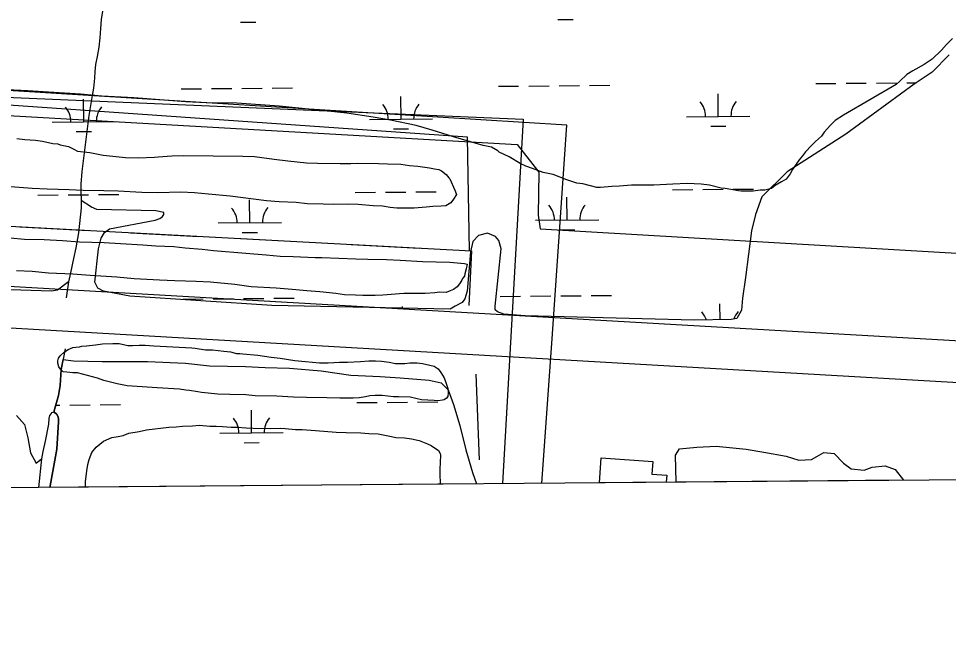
# Model space of a CAD drawing. Extents: x 3567028 to 3605064, y 510945 to 536587.
# Drawn here: x 3600255 to 3601726, y 516349 to 517336 of the extents above; entities that cross this region are included whole.
import ezdxf

# ---------------------------------------------------------------- set-up
doc = ezdxf.new("R2010")
doc.units = 0
for name, color, linetype in [('V-BLDG-OTLN', 7, 'Continuous'), ('V-GRID-FRAM', 7, 'Continuous'), ('V-ROAD-CNTR', 7, 'Continuous'), ('V-SITE-VEGE', 7, 'Continuous'), ('V-TOPO-SHOR', 7, 'Continuous'), ('V-UTIL-LINE', 7, 'Continuous'), ('V-WETL-SWMP', 7, 'Continuous')]:
    doc.layers.add(name, color=color, linetype=linetype)

msp = doc.modelspace()

# ---------------------------------------------------------------- linework, layer by layer
at = {"layer": 'V-BLDG-OTLN'}
for p, q in [((3601173.7, 516601.6), (3601176.6, 516641.2)), ((3601176.6, 516641.2), (3601257.9, 516635.2)), ((3601257.9, 516635.2), (3601256.5, 516615.3)), ((3601256.5, 516615.3), (3601280.1, 516613.6)), ((3601280.1, 516613.6), (3601279.3, 516602.5)), ((3601279.3, 516602.5), (3601173.7, 516601.6))]:
    msp.add_line(p, q, dxfattribs=at)
at = {"layer": 'V-GRID-FRAM'}
msp.add_lwpolyline([(3571081.5, 534531.3), (3602744.1, 534798.4), (3602905.4, 516616.2), (3571226.9, 516349), (3571081.5, 534531.3)], dxfattribs=at)
at = {"layer": 'V-ROAD-CNTR'}
for points in [[(3599513, 516954.4), (3602755.3, 516768.4)], [(3599482.5, 516890.5), (3602894.1, 516693.7)]]:
    msp.add_lwpolyline(points, dxfattribs=at)
at = {"layer": 'V-SITE-VEGE'}
for p, q in [((3600429.3, 516680), (3600445.4, 516682.7)), ((3600445.4, 516682.7), (3600457.4, 516685.5)), ((3600457.4, 516685.5), (3600492.5, 516689.8)), ((3600492.5, 516689.8), (3600504, 516690.2)), ((3600504, 516690.2), (3600514.3, 516691.3)), ((3600514.3, 516691.3), (3600529.8, 516691.7)), ((3600529.8, 516691.7), (3600541.3, 516692.8)), ((3600541.3, 516692.8), (3600557.4, 516691.5)), ((3600557.4, 516691.5), (3600567.7, 516691.4)), ((3600567.7, 516691.4), (3600577.5, 516690.8)), ((3600577.5, 516690.8), (3600591.2, 516689.5)), ((3600591.2, 516689.5), (3600600.4, 516689.4)), ((3600600.4, 516689.4), (3600614.8, 516688.7)), ((3600614.8, 516688.7), (3600625.7, 516688.1)), ((3600625.7, 516688.1), (3600653.2, 516687.8)), ((3600653.2, 516687.8), (3600668.7, 516688.3)), ((3600668.7, 516688.3), (3600676.7, 516687.6)), ((3600676.7, 516687.6), (3600692.8, 516685.8)), ((3600692.8, 516685.8), (3600703.7, 516685.7)), ((3600703.7, 516685.7), (3600724.4, 516684.4)), ((3600724.4, 516684.4), (3600757.1, 516681.8)), ((3600757.1, 516681.8), (3600773.1, 516681.1)), ((3600773.1, 516681.1), (3600796.1, 516680.9)), ((3600796.1, 516680.9), (3600808.7, 516679.6)), ((3600377.4, 516658), (3600389, 516667.7)), ((3600389, 516667.7), (3600402.2, 516673.3)), ((3600402.2, 516673.3), (3600412.6, 516674.9)), ((3600412.6, 516674.9), (3600420.1, 516676.6)), ((3600420.1, 516676.6), (3600429.3, 516680)), ((3600808.7, 516679.6), (3600823.6, 516678.9)), ((3600823.6, 516678.9), (3600831.7, 516677.7)), ((3600831.7, 516677.7), (3600844.8, 516674.7)), ((3600844.8, 516674.7), (3600851.7, 516673.5)), ((3600851.7, 516673.5), (3600865.5, 516672.8)), ((3600865.5, 516672.8), (3600876.4, 516671)), ((3600876.4, 516671), (3600888.4, 516668.6)), ((3600888.4, 516668.6), (3600901.6, 516663.3)), ((3600371, 516649.5), (3600377.4, 516658)), ((3600901.6, 516663.3), (3600907.3, 516660.4)), ((3600907.3, 516660.4), (3600919.3, 516652.9)), ((3600919.3, 516652.9), (3600921.5, 516648.2)), ((3600364.6, 516630.6), (3600366.3, 516638.6)), ((3600366.3, 516638.6), (3600371, 516649.5)), ((3600921.5, 516648.2), (3600922.1, 516645.4)), ((3600922.1, 516645.4), (3600922, 516633.9)), ((3600362.7, 516620.3), (3600364.6, 516630.6)), ((3600921.3, 516623), (3600921.2, 516615)), ((3600922, 516633.9), (3600921.3, 516623)), ((3600360.9, 516603.1), (3600362.7, 516620.3)), ((3600921.2, 516615), (3600921.7, 516601.2)), ((3600360.8, 516594.8), (3600360.9, 516603.1)), ((3600921.9, 516599.5), (3600360.8, 516594.8)), ((3600921.7, 516601.2), (3600921.9, 516599.5))]:
    msp.add_line(p, q, dxfattribs=at)
for points in [[(3601731.9, 517305), (3601722.6, 517295.3), (3601714.5, 517286.2), (3601700, 517271.9), (3601687.3, 517263.4), (3601669.5, 517253.8), (3601659.7, 517247.6), (3601648.7, 517237.4), (3601642.9, 517232.2), (3601559.8, 517183.6), (3601546.5, 517175.1), (3601539, 517167.7), (3601529.2, 517156.3), (3601525.1, 517150), (3601515.3, 517142), (3601508.9, 517135.2), (3601499.6, 517125.5), (3601495, 517119.3), (3601489.7, 517113), (3601479.3, 517097.6), (3601475.2, 517090.7), (3601468.8, 517082.2), (3601461.9, 517078.2), (3601451.5, 517072), (3601445.7, 517067.4), (3601435.4, 517064.7), (3601427.9, 517064.7), (3601417, 517063.1), (3601398.1, 517063.3), (3601393.5, 517063.9), (3601372.8, 517067.5), (3601366, 517068.1), (3601347.6, 517072.9), (3601334.4, 517074.1), (3601312.6, 517075.5), (3601289.7, 517074.5), (3601259.8, 517072.5), (3601224.2, 517072.8), (3601205.2, 517071.2), (3601193.2, 517070.7), (3601175.4, 517069.2), (3601169.6, 517069.2), (3601147.3, 517074.6), (3601138.1, 517075.8), (3601130.1, 517078.7), (3601122.1, 517081.1), (3601100.3, 517089.3), (3601084.9, 517092.9), (3601067.7, 517098.8), (3601057.4, 517102.9), (3601048.3, 517107), (3601031.1, 517117.5), (3601023.1, 517121), (3601015.1, 517125.1), (3601012.8, 517126.8), (3601003.1, 517132.6), (3600990, 517135.6), (3600943, 517149.2), (3600909.2, 517159.8)], [(3600909.2, 517159.8), (3600884, 517166.9), (3600843.3, 517175.3), (3600815.8, 517180.1), (3600774, 517186.8), (3600744.7, 517189.9), (3600667.3, 517197.5), (3600600.2, 517202.6), (3600551.4, 517203), (3600519.2, 517204.5), (3600437.2, 517210.9), (3600386.7, 517213.6), (3600352.9, 517216.8), (3600302.4, 517220.1), (3600269.7, 517222.1), (3600225.5, 517224.2)], [(3600252.4, 517146.4), (3600265, 517145.2), (3600281.7, 517143.9), (3600292.5, 517142.1), (3600309.2, 517138.5)], [(3600309.2, 517138.5), (3600317.2, 517137.9), (3600320.6, 517136.7), (3600333.8, 517133.7), (3600342.4, 517129.6), (3600348.1, 517126.7), (3600367.6, 517124.2), (3600388.8, 517120), (3600423.8, 517116.3), (3600443.9, 517116.1), (3600469.7, 517117), (3600475.5, 517117.6), (3600497.3, 517119.1), (3600515.7, 517119.5), (3600609.8, 517118.7), (3600628.2, 517118), (3600659.1, 517113.7), (3600680.9, 517111.2), (3600710.2, 517108.1), (3600727.9, 517107.4), (3600763.5, 517107.1), (3600780.2, 517107), (3600790.5, 517107.4), (3600824.4, 517107.2), (3600838.2, 517106.5), (3600859.4, 517105.7), (3600873.2, 517103.9), (3600886.3, 517102.6), (3600904.7, 517100.2), (3600912.7, 517098.4), (3600919.6, 517097.7), (3600923.6, 517095.4), (3600931, 517089.6), (3600935.6, 517084.4), (3600937.3, 517082.7), (3600945.1, 517064.8), (3600947.4, 517057.9), (3600942.7, 517050.5), (3600938.7, 517044.8), (3600930.6, 517040.2), (3600923.1, 517039.2), (3600909.9, 517038.7), (3600899.6, 517037.6)], [(3600899.6, 517037.6), (3600880.6, 517036.1), (3600853.1, 517036.3), (3600842.7, 517037.5), (3600830.7, 517039.4), (3600815.8, 517040.1), (3600792.3, 517042), (3600775, 517042.7), (3600752.7, 517042.3), (3600736.6, 517042.5), (3600711.3, 517043.2), (3600694.1, 517045.1), (3600667.2, 517046.5), (3600647.1, 517047.8), (3600589.7, 517055.2), (3600555.3, 517058.3), (3600533, 517060.3), (3600511.7, 517061.6), (3600475, 517060.7), (3600449.7, 517061), (3600412.4, 517063), (3600390, 517063.8), (3600357.3, 517064), (3600335, 517065.4), (3600299.9, 517066.2), (3600276.4, 517067.6), (3600242, 517070.2)], [(3600218.4, 516991.2), (3600264.3, 516987.3), (3600295.2, 516986.5), (3600324.5, 516985.1), (3600351.5, 516983.2), (3600390.5, 516981.7), (3600416.3, 516980.3), (3600451.3, 516978.3), (3600472, 516976.4), (3600500.7, 516975.6), (3600518.4, 516973.7), (3600545.4, 516971.2), (3600563.2, 516969.3), (3600614.2, 516964.9), (3600646.4, 516962.3), (3600668.7, 516960.4), (3600689.4, 516959.6), (3600723.8, 516958.2), (3600734.7, 516958.1), (3600788.1, 516955.9), (3600807.6, 516955.7), (3600836.9, 516954.9), (3600858.7, 516954.2), (3600893.7, 516952.1), (3600937.3, 516950.6), (3600960.2, 516948.7), (3600964.2, 516947.5), (3600963, 516940.1), (3600960.7, 516932.1), (3600960.1, 516928.6), (3600957.2, 516925.2), (3600956, 516922.3), (3600952.5, 516916.6), (3600948.4, 516911.5), (3600942.7, 516907.5), (3600937.5, 516905.3), (3600931.1, 516903), (3600920.8, 516903.1), (3600913.3, 516902), (3600897.8, 516901), (3600864.5, 516901.3), (3600831.2, 516898.7), (3600819.2, 516898.2), (3600799.6, 516897.8), (3600787.6, 516898.5), (3600770.4, 516899.2), (3600756.6, 516901.1), (3600731.4, 516903.6), (3600710.7, 516905.5), (3600687.8, 516907.4), (3600662.6, 516909.9), (3600623, 516912), (3600597.2, 516915.6), (3600558.7, 516919.4), (3600535.8, 516920.2), (3600501.9, 516921), (3600477.8, 516922.4), (3600437.7, 516924.4), (3600410.1, 516927), (3600368.2, 516929.6), (3600340.7, 516931.6), (3600302.3, 516933.6), (3600276.4, 516936.1), (3600251.8, 516936.9)]]:
    msp.add_lwpolyline(points, dxfattribs=at)
msp.add_lwpolyline([(3600468.9, 516818.6), (3600529.2, 516815.2), (3600534.3, 516814.6), (3600550.4, 516812.1), (3600561.8, 516812), (3600579.6, 516810.2), (3600589.9, 516808.9), (3600599.7, 516806.5), (3600604.8, 516806.5), (3600609.4, 516805.9), (3600633.5, 516803.4), (3600654.2, 516800.3), (3600668.5, 516799.1), (3600692, 516795.4), (3600708.6, 516793.6), (3600731, 516791.6), (3600744.8, 516791.5), (3600762.6, 516792.5), (3600775.2, 516792.4), (3600795.9, 516793.4), (3600809.1, 516794.4), (3600819.4, 516794.9), (3600829.2, 516794.3), (3600841.2, 516792.4), (3600851, 516790.6), (3600865.9, 516790.5), (3600873.9, 516791.6), (3600885.4, 516791.5), (3600894, 516790.3), (3600905.5, 516787.9), (3600912.4, 516786.1), (3600918.6, 516782), (3600922.6, 516776.2), (3600928.3, 516767.6), (3600931.1, 516759), (3600933.9, 516750.9), (3600934.4, 516744.6), (3600933.8, 516738.3), (3600932, 516735.4), (3600928, 516733.1), (3600925.7, 516732.6), (3600918.8, 516731.5), (3600912.5, 516731.6), (3600892.4, 516732.9), (3600874.1, 516737), (3600855.7, 516737.8), (3600847.7, 516737.8), (3600829.9, 516739.7), (3600819, 516739.8), (3600810.4, 516739.3), (3600803.5, 516737.6), (3600793.7, 516736), (3600783.9, 516735.5), (3600763.3, 516735.7), (3600742.6, 516735.9), (3600710.5, 516736.7), (3600689.8, 516736.9), (3600663.4, 516738.8), (3600629, 516739.1), (3600614.6, 516741), (3600588.8, 516741.2), (3600569.9, 516741.9), (3600544, 516744.4), (3600538.3, 516745.6), (3600525.1, 516747.5), (3600519.4, 516748.1), (3600509.7, 516749.9), (3600474.1, 516751.9), (3600426.5, 516755.2), (3600411, 516758.2), (3600389.8, 516763.5), (3600379.5, 516767.1), (3600356, 516773.6), (3600348, 516775.4), (3600340.5, 516775.4), (3600331.4, 516776.7), (3600325.6, 516777.3), (3600321.1, 516781.3), (3600318.8, 516785.4), (3600317.1, 516791.1), (3600317.2, 516794.6), (3600317.8, 516798.6), (3600320.7, 516802.6), (3600327.6, 516808.8), (3600333.4, 516812.8), (3600340.9, 516815.6), (3600345.5, 516816.2), (3600351.2, 516816.7), (3600355.2, 516817.8), (3600362.1, 516818.3), (3600376.5, 516819.9), (3600387.4, 516821.5), (3600404.1, 516822), (3600413.8, 516821.9), (3600427.6, 516818.9), (3600435, 516818.8), (3600445.4, 516819.3), (3600455.1, 516819.2)], close=True, dxfattribs=at)
at = {"layer": 'V-TOPO-SHOR'}
for points in [[(3600387.6, 517348.1), (3600385.3, 517335.1), (3600384.4, 517320.8), (3600383.5, 517306.1), (3600382.1, 517291.3), (3600379.4, 517276.1), (3600376.7, 517263.6), (3600375.3, 517252.4), (3600374.9, 517242.2), (3600373.5, 517226.1), (3600371.3, 517214.4), (3600368.1, 517195.7), (3600365.9, 517182.7), (3600355, 517094.2), (3600353.2, 517074.5), (3600353.6, 517062.5), (3600354, 517048.2), (3600354, 517037), (3600349.9, 516997.2), (3600345.4, 516973.5), (3600341.8, 516956.5), (3600336.9, 516933.8), (3600333.7, 516919.9), (3600330.4, 516894.1)], [(3600328.6, 516813.5), (3600322.4, 516780.9), (3600320.5, 516755.4), (3600317.8, 516739.8), (3600312.9, 516721.4), (3600310.6, 516713.4), (3600314.7, 516710.7), (3600317.3, 516706.2), (3600318.2, 516702.2), (3600318.2, 516698.2), (3600315.5, 516654.8), (3600304.7, 516596.7), (3600304.3, 516594.3)], [(3600310.6, 516713.4), (3600307.1, 516712.1), (3600306.6, 516711.2), (3600303.9, 516708), (3600302.6, 516703.6), (3600302.1, 516694.2), (3600296.7, 516667.4), (3600293.1, 516651.3), (3600290.9, 516639.7), (3600286.6, 516594.1)]]:
    msp.add_lwpolyline(points, dxfattribs=at)
at = {"layer": 'V-UTIL-LINE'}
for points in [[(3593722.3, 520581), (3593792.3, 520296.6), (3593801.9, 520296.7), (3593896.1, 520296.1), (3594592.4, 520277.2), (3594978.9, 520291.6), (3595334, 520311.4), (3595594.8, 520332.4), (3596449.3, 520461.1), (3596585, 520260.3), (3596252.5, 519138.1), (3596497.9, 519105.4), (3599194.1, 517725.2), (3599314.9, 517613.9), (3599409.7, 517389.2), (3599477, 517244.3), (3601053, 517177.2), (3601020.6, 516600.3)], [(3601082.8, 516600.9), (3601098.4, 516822), (3601121.9, 517167.6), (3599557.2, 517264.8), (3599483.9, 517358.5), (3599393.5, 517475.6), (3599227.5, 517653.1), (3598990.7, 517923), (3596359.6, 519210.3), (3596327.8, 519244.7), (3596555.7, 520553.5)], [(3595792.4, 516556.2), (3599157.1, 517687.8), (3599303.4, 517646.2), (3599459.8, 517358.9), (3599552.8, 517222.1), (3601043.7, 517137.1), (3601077.9, 517093.4), (3601076.9, 517025.2), (3601079.8, 517003.6), (3602902.9, 516896.9)], [(3600968.4, 516968.6), (3600965.2, 517148.5), (3599520.8, 517249.4), (3599425.6, 517307.4)], [(3599311.3, 517258.2), (3599400.4, 517125.4), (3599497, 517040.6), (3599617.7, 517041), (3600971.3, 516968.5), (3600966.9, 516882.2)], [(3600257.1, 517006.7), (3600365.2, 517000.9)], [(3600431.7, 516997.4), (3600539.9, 516991.6)], [(3600606.4, 516988), (3600714.5, 516982.2)], [(3600781, 516978.7), (3600889.2, 516972.9)], [(3600978.1, 516773.3), (3600983.2, 516637.8)]]:
    msp.add_lwpolyline(points, dxfattribs=at)
at = {"layer": 'V-WETL-SWMP'}
for p, q in [((3600606, 517330.4), (3600630, 517330.6)), ((3601107.9, 517334.7), (3601131.9, 517334.9)), ((3600512, 517225), (3600544, 517225.3)), ((3600560, 517225.4), (3600592, 517225.7)), ((3600608, 517225.8), (3600640, 517226.1)), ((3600656, 517226.2), (3600688, 517226.5)), ((3601013.9, 517229.2), (3601045.9, 517229.5)), ((3601061.9, 517229.6), (3601093.9, 517229.9)), ((3601109.9, 517230.1), (3601141.9, 517230.3)), ((3601157.9, 517230.5), (3601189.9, 517230.7)), ((3601515.8, 517233.5), (3601547.8, 517233.7)), ((3601563.8, 517233.9), (3601595.8, 517234.2)), ((3601611.8, 517234.3), (3601643.8, 517234.6)), ((3601659.8, 517234.7), (3601674.5, 517234.8)), ((3600859.8, 517177.2), (3600859.5, 517213.2)), ((3601361.6, 517181.4), (3601361.3, 517217.4)), ((3600357.9, 517173), (3600357.6, 517209)), ((3601311.6, 517181), (3601411.6, 517181.9)), ((3600307.9, 517172.5), (3600407.9, 517173.4)), ((3600809.8, 517176.8), (3600909.8, 517177.6)), ((3601349.8, 517165.9), (3601373.8, 517166.1)), ((3600346, 517157.4), (3600370, 517157.6)), ((3600847.9, 517161.7), (3600871.9, 517161.9)), ((3601289.2, 517065.4), (3601321.2, 517065.7)), ((3601337.2, 517065.8), (3601369.2, 517066.1)), ((3601385.2, 517066.2), (3601417.2, 517066.5)), ((3600285.4, 517056.9), (3600317.4, 517057.2)), ((3600333.4, 517057.3), (3600365.4, 517057.6)), ((3600381.4, 517057.7), (3600413.4, 517058)), ((3600620.7, 517013.3), (3600620.4, 517049.3)), ((3600787.3, 517061.2), (3600819.3, 517061.4)), ((3600835.3, 517061.6), (3600867.3, 517061.8)), ((3600883.3, 517062), (3600915.3, 517062.2)), ((3601122.5, 517017.5), (3601122.2, 517053.5)), ((3600570.7, 517012.9), (3600670.7, 517013.7)), ((3601072.5, 517017.1), (3601172.5, 517018)), ((3600608.8, 516997.8), (3600632.8, 516998)), ((3601110.7, 517002), (3601134.7, 517002.2)), ((3600514.8, 516892.3), (3600546.8, 516892.6)), ((3600562.8, 516892.7), (3600594.8, 516893)), ((3600610.8, 516893.2), (3600642.8, 516893.4)), ((3600658.8, 516893.6), (3600690.8, 516893.8)), ((3601016.7, 516896.6), (3601048.7, 516896.8)), ((3601064.7, 516897), (3601096.7, 516897.3)), ((3601112.7, 516897.4), (3601144.7, 516897.7)), ((3601160.7, 516897.8), (3601192.7, 516898.1)), ((3600862.3, 516878.1), (3600862.3, 516880.5)), ((3601364.4, 516859.7), (3601364.1, 516884.8)), ((3600322.4, 516780.9), (3600325.3, 516796.6)), ((3600325.3, 516796.6), (3600341.9, 516794.6)), ((3600341.9, 516794.6), (3600386.9, 516793.8)), ((3600386.9, 516793.8), (3600458.7, 516793.7)), ((3600458.7, 516793.7), (3600519.1, 516790.8)), ((3600519.1, 516790.8), (3600556.9, 516786.8)), ((3600556.9, 516786.8), (3600613.7, 516785.6)), ((3600613.7, 516785.6), (3600644.9, 516784.3)), ((3600644.9, 516784.3), (3600683.6, 516783.1)), ((3600320.5, 516755.4), (3600322.4, 516780.9)), ((3600683.6, 516783.1), (3600733.3, 516778.7)), ((3600733.3, 516778.7), (3600780.6, 516771.9)), ((3600780.6, 516771.9), (3600826.7, 516769.9)), ((3600826.7, 516769.9), (3600858.3, 516767.9)), ((3600317.8, 516739.8), (3600320.5, 516755.4)), ((3600858.3, 516767.9), (3600904.1, 516764.2)), ((3600904.1, 516764.2), (3600923.4, 516759.9)), ((3600923.4, 516759.9), (3600934.4, 516748.8)), ((3600312.9, 516721.4), (3600317.8, 516739.8)), ((3600934.4, 516748.8), (3600943.1, 516725.5)), ((3600336.2, 516724.7), (3600368.2, 516724.9)), ((3600384.2, 516725.1), (3600416.2, 516725.3)), ((3600790.1, 516728.5), (3600822.1, 516728.8)), ((3600838.1, 516728.9), (3600870.1, 516729.2)), ((3600886.1, 516729.3), (3600918.1, 516729.6)), ((3600943.1, 516725.5), (3600952.9, 516692.4)), ((3600310.6, 516713.4), (3600312.9, 516721.4)), ((3600314.7, 516710.7), (3600310.6, 516713.4)), ((3600313.7, 516724.5), (3600320.2, 516724.5)), ((3600317.3, 516706.2), (3600314.7, 516710.7)), ((3600623.5, 516680.7), (3600623.1, 516716.7)), ((3600251.4, 516707.9), (3600264.4, 516694.1)), ((3600315.5, 516654.8), (3600318.2, 516698.2)), ((3600318.2, 516702.2), (3600317.3, 516706.2)), ((3600318.2, 516698.2), (3600318.2, 516702.2)), ((3600264.4, 516694.1), (3600269.5, 516672.7)), ((3600573.5, 516680.2), (3600673.4, 516681.1)), ((3600952.9, 516692.4), (3600962.3, 516653.7)), ((3600269.5, 516672.7), (3600273.8, 516649.1)), ((3600304.7, 516596.7), (3600315.5, 516654.8)), ((3600611.6, 516665.1), (3600635.6, 516665.3)), ((3600962.3, 516653.7), (3600972.9, 516617.8)), ((3601294, 516645.3), (3601300.4, 516655.6)), ((3601300.4, 516655.6), (3601327.6, 516657.9)), ((3601327.6, 516657.9), (3601358.4, 516659.4)), ((3601358.4, 516659.4), (3601405.7, 516654.6)), ((3601405.7, 516654.6), (3601433.7, 516650.3)), ((3600273.8, 516649.1), (3600282.8, 516632.5)), ((3600282.8, 516632.5), (3600290.9, 516639.7)), ((3600290.9, 516639.7), (3600286.6, 516594.1)), ((3601295.1, 516602.6), (3601294, 516645.3)), ((3601433.7, 516650.3), (3601468.8, 516643.9)), ((3601468.8, 516643.9), (3601488.9, 516637.6)), ((3601488.9, 516637.6), (3601509, 516638.3)), ((3601509, 516638.3), (3601517.3, 516643.4)), ((3601517.3, 516643.4), (3601528.4, 516649.3)), ((3601528.4, 516649.3), (3601544.9, 516648.1)), ((3601544.9, 516648.1), (3601559.5, 516632.7)), ((3601559.5, 516632.7), (3601572.1, 516623.6)), ((3601572.1, 516623.6), (3601592.6, 516621.6)), ((3601592.6, 516621.6), (3601604.9, 516626.3)), ((3601604.9, 516626.3), (3601625.8, 516628.3)), ((3601625.8, 516628.3), (3601641.2, 516622.7)), ((3601641.2, 516622.7), (3601654.8, 516605.7)), ((3600972.9, 516617.8), (3600979, 516600)), ((3600286.6, 516594.1), (3597705.7, 516572.4)), ((3600979, 516600), (3600304.3, 516594.3)), ((3600304.3, 516594.3), (3600304.7, 516596.7)), ((3601654.8, 516605.7), (3601295.1, 516602.6))]:
    msp.add_line(p, q, dxfattribs=at)
for points in [[(3601726.6, 517279), (3601699.8, 517251.4), (3601671.3, 517232.7), (3601563.4, 517153.6), (3601470.7, 517094), (3601430.5, 517054), (3601420.7, 517026.4), (3601414.4, 517000.6), (3601404.5, 516926.7), (3601400, 516893.7), (3601398.2, 516875), (3601391, 516861.7), (3601382.1, 516859.9), (3601323.3, 516859.1), (3601056.1, 516865.7), (3601022.3, 516868.4), (3601012.5, 516872), (3601008.9, 516875.6), (3601008.9, 516880.9), (3601018, 516971.8), (3601014.4, 516985.1), (3601009.1, 516991.4), (3601002.9, 516994.1), (3600996.6, 516996.7), (3600982.4, 516993.2), (3600973.5, 516983.4), (3600969.9, 516967.4), (3600964.4, 516905), (3600960.9, 516892.6), (3600956.4, 516887.2), (3600945.7, 516881)], [(3600354, 517048.2), (3600354, 517037), (3600349.9, 516997.2), (3600345.4, 516973.5), (3600341.8, 516956.5), (3600336.9, 516933.8), (3600333.7, 516919.9), (3600316.6, 516906.3), (3600307, 516905.1), (3600128.9, 516910.7), (3599454.7, 516952.7), (3599239.2, 516955.2)], [(3600945.7, 516881), (3600937.7, 516876.6), (3600655.3, 516882.3), (3600430.9, 516896.9), (3600389, 516905), (3600380.1, 516909.4), (3600375.7, 516919.3), (3600381.1, 516971.8), (3600385.6, 516988.7), (3600390.9, 516997.6), (3600398.9, 517003.8), (3600471.1, 517017.1), (3600478.2, 517019.8), (3600482.7, 517023.3), (3600484.5, 517026), (3600484.5, 517029.5), (3600472, 517032.2), (3600378.5, 517034.2), (3600370.5, 517037.7), (3600354, 517048.2)]]:
    msp.add_lwpolyline(points, dxfattribs=at)
for centre, start, end in [((3600302.6, 517173), 359.7115, 41.2552), ((3600413.1, 517173.9), 139.7115, 181.2552), ((3600804.5, 517177.2), 359.7115, 41.2552), ((3600915, 517178.1), 139.7115, 181.2552), ((3601306.4, 517181.4), 359.7115, 41.2552), ((3601416.9, 517182.4), 139.7115, 181.2552), ((3600565.4, 517013.3), 359.7115, 41.2552), ((3600675.9, 517014.3), 139.7115, 181.2552), ((3601067.3, 517017.6), 359.7115, 41.2552), ((3601177.8, 517018.5), 139.7115, 181.2552), ((3601309.2, 516848.8), 17.47, 41.2552), ((3601419.7, 516849.7), 139.7115, 161.8235), ((3600568.2, 516680.7), 359.7115, 41.2552), ((3600678.7, 516681.6), 139.7115, 181.2552)]:
    msp.add_arc(centre, 35.2, start, end, dxfattribs=at)

doc.saveas('drawing.dxf')
